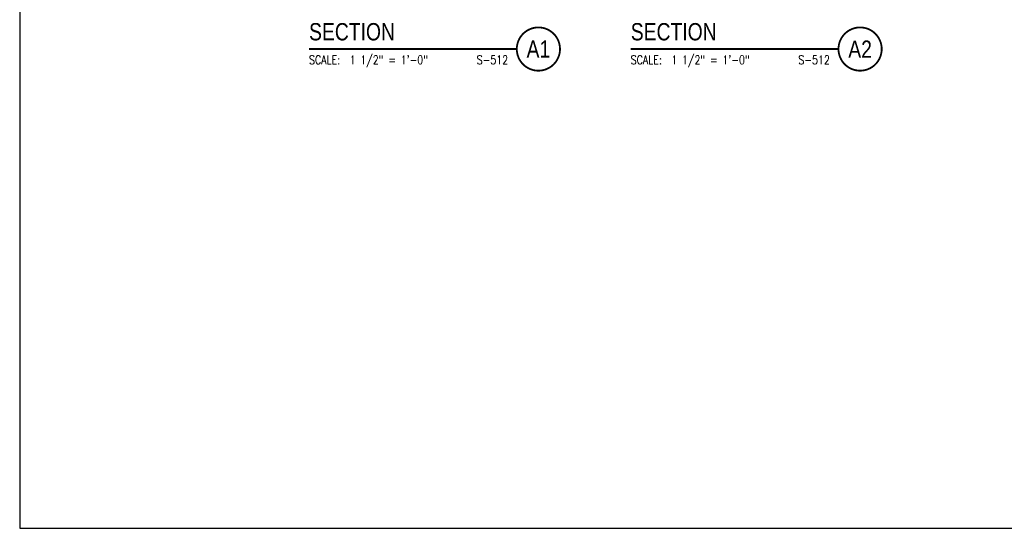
# Model space of a CAD drawing. Header units: inches. Extents: x -9715 to 32893, y -15613 to -1138.
# Tile 325 of 380: x 12296 to 12410, y -7577 to -7519. Entities that reach past the tile are written whole.
import ezdxf
from ezdxf.enums import TextEntityAlignment as Align

# ---------------------------------------------------------------- set-up
doc = ezdxf.new("R2010")
doc.units = ezdxf.units.IN
doc.header["$MEASUREMENT"] = 0
doc.layers.get('0').update_dxf_attribs({"color": 252})
doc.layers.get('DEFPOINTS').update_dxf_attribs({"color": 11})
doc.layers.add('S-ANNO-SYMB', color=2, linetype='Continuous')
doc.styles.add('FT', font='ROMANS.shx', dxfattribs={"width": 0.8, "height": 0.125})
doc.styles.add('TT', font='swiss.ttf', dxfattribs={"width": 0.8, "height": 0.25})

# ---------------------------------------------------------------- blocks, each defined once
blk = doc.blocks.new('SECTION_INFO')
at = {"style": 'TT', "width": 0.8}
blk.add_attdef('SECTION_TITLE', text='', height=0.25, dxfattribs=at).set_placement((0, 0.375), align=Align.TOP_LEFT)
at = {"style": 'FT', "width": 0.8}
blk.add_attdef('SCALE', (0, -0.21875), '', height=0.125, dxfattribs=at)
blk = doc.blocks.new('T-BULB_R')
at = {"const_width": 0.02604}
for points in [[(0.625, 0, 1), (0, 0, 1)], [(0.625, 0, -1), (0, 0, -1)]]:
    blk.add_lwpolyline(points, format="xyb", dxfattribs=at)
at = {"style": 'TT', "width": 0.8}
blk.add_attdef('SECTION_#', text='', height=0.25, dxfattribs=at).set_placement((0.3125, 0), align=Align.MIDDLE)
at = {"style": 'FT', "width": 0.8}
blk.add_attdef('SHEET_FROM', text='', height=0.125, dxfattribs=at).set_placement((-0.125, -0.21875), align=Align.RIGHT)

msp = doc.modelspace()

# ---------------------------------------------------------------- linework, layer by layer
at = {"layer": 'DEFPOINTS'}
msp.add_lwpolyline([(12296.3006, -7577.28555), (12583.01488, -7577.28555), (12583.01488, -7352.08828), (12296.3006, -7352.08828)], close=True, dxfattribs=at)
at = {"layer": 'S-ANNO-SYMB', "const_width": 0.224}
for points in [[(12329.76945, -7521.90443), (12353.79539, -7521.90443)], [(12366.97924, -7521.90443), (12391.00519, -7521.90443)]]:
    msp.add_lwpolyline(points, dxfattribs=at)

# ---------------------------------------------------------------- block references
at = {"layer": 'S-ANNO-SYMB', "xscale": 8.00000035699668, "yscale": 8.00000035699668, "zscale": 8.000000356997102}
for name, p, values in [('SECTION_INFO', (12329.76945, -7521.90443), {'SECTION_TITLE': 'SECTION', 'SCALE': 'SCALE:  1 1/2" = 1\'-0"'}), ('T-BULB_R', (12353.79539, -7521.90443), {'SECTION_#': 'A1', 'SHEET_FROM': 'S-512'}), ('SECTION_INFO', (12366.97924, -7521.90443), {'SECTION_TITLE': 'SECTION', 'SCALE': 'SCALE:  1 1/2" = 1\'-0"'}), ('T-BULB_R', (12391.00519, -7521.90443), {'SECTION_#': 'A2', 'SHEET_FROM': 'S-512'})]:
    msp.add_blockref(name, p, dxfattribs=at).add_auto_attribs(values)

doc.saveas('drawing.dxf')
